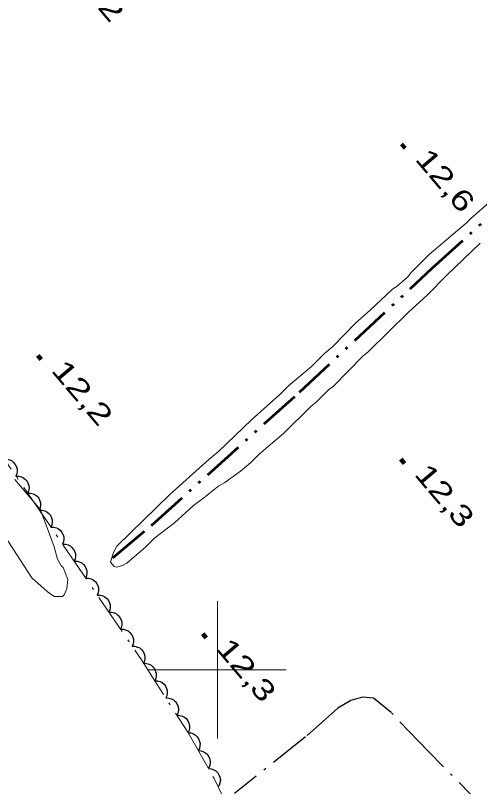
# Model space of a CAD drawing. Extents: x 386081 to 389416, y 5130568 to 5134082.
# Drawn here: x 387170.6 to 387238.2, y 5132183 to 5132295.3 of the extents above; entities that cross this region are included whole.
import ezdxf

# ---------------------------------------------------------------- set-up
doc = ezdxf.new("R2010")
doc.units = 0
doc.header["$LTSCALE"] = 1.2
for name, pattern in [('DASH_DOUBLE_DOT', [9.2, 5, -1.2, 0.3, -1.2, 0.3, -1.2]), ('DOT_DASHED', [7.7, 5, -1.2, 0.3, -1.2]), ('LONG_DASHED', [7.5, 6, -1.5])]:
    doc.linetypes.add(name, pattern=pattern)
for name, color, linetype, lineweight in [('2', 7, 'Continuous', 13), ('3', 7, 'Continuous', 140), ('4', 7, 'DASH_DOUBLE_DOT', 53), ('41', 7, 'DOT_DASHED', 25), ('44', 7, 'Continuous', 25), ('61', 7, 'Continuous', 13)]:
    doc.layers.add(name, color=color, linetype=linetype, lineweight=lineweight)

msp = doc.modelspace()

# ---------------------------------------------------------------- linework, layer by layer
at = {"layer": '2'}
for points in [[(387225.43, 5132255.39), (387226.24, 5132255.94), (387227.66, 5132257.22), (387228.22, 5132257.9), (387230.83, 5132260.48), (387236.23, 5132265.07), (387236.91, 5132265.75), (387240.39, 5132268.81), (387241.7, 5132270.1), (387243.12, 5132271.26), (387245.73, 5132273.59), (387246.91, 5132274.76), (387249.02, 5132276.48), (387251.57, 5132278.99), (387252.31, 5132279.61), (387253.5, 5132280.89), (387256.79, 5132284.15), (387258.41, 5132285.99), (387260.27, 5132287.83), (387263.44, 5132290.59), (387263.94, 5132291.2), (387264.62, 5132291.76), (387267.36, 5132294.46), (387268.6, 5132295.81)], [(387238.25, 5132262.17), (387233.34, 5132257.45), (387230.55, 5132254.56), (387227.81, 5132252.11), (387221.92, 5132246.29), (387221.23, 5132245.74), (387216.89, 5132241.32), (387216.2, 5132240.77), (387214.4, 5132238.99), (387213.66, 5132238.38), (387209.62, 5132234.4), (387206.15, 5132231.46), (387204.85, 5132230.17), (387203.36, 5132228.95), (387201.07, 5132227.29), (387200.2, 5132226.81), (387198.03, 5132225.03), (387196.54, 5132223.93), (387193.75, 5132221.42), (387190.9, 5132219.22), (387189.6, 5132217.93), (387186.81, 5132215.54), (387186.19, 5132215.18), (387185.33, 5132214.93), (387184.96, 5132215.06), (387184.47, 5132215.68), (387184.91, 5132217.09), (387185.35, 5132218.01), (387193.1, 5132225.55), (387198.75, 5132230.63), (387200.23, 5132231.85), (387204.95, 5132236.39), (387209.04, 5132240.06), (387210.35, 5132241.35), (387213.7, 5132244.17), (387215.62, 5132246.07), (387216.8, 5132247.11), (387220.09, 5132250.48), (387222.26, 5132252.38), (387225.43, 5132255.39)]]:
    msp.add_lwpolyline(points, dxfattribs=at)
at = {"layer": '2', "linetype": 'LONG_DASHED'}
msp.add_lwpolyline([(387170.54, 5132227.73), (387174.28, 5132223.3), (387176.23, 5132217.93), (387176.73, 5132216.09), (387177.3, 5132215.09), (387177.54, 5132214.89), (387178.23, 5132213.13), (387178.09, 5132211.77), (387177.72, 5132210.91), (387177.47, 5132210.67), (387176.23, 5132210.67), (387175.24, 5132211.42), (387173.01, 5132213.41), (387165.99, 5132224.2)], dxfattribs=at)
at = {"layer": '3'}
for p, q in [((387226.82, 5132276.58), (387227.33, 5132275.97)), ((387173.86, 5132245.8), (387174.37, 5132245.19)), ((387226.71, 5132230.66), (387227.22, 5132230.05)), ((387197.87, 5132205.25), (387198.38, 5132204.64))]:
    msp.add_line(p, q, dxfattribs=at)
at = {"layer": '4'}
msp.add_lwpolyline([(387184.77, 5132216.33), (387190.41, 5132221.03), (387211.95, 5132240.44), (387231.29, 5132258.51), (387245.82, 5132271.76), (387267.9, 5132292.86), (387276.12, 5132300.83), (387286.19, 5132310.28), (387294.23, 5132318.58), (387297.17, 5132323.71), (387298.46, 5132326.79), (387301.12, 5132333.68)], dxfattribs=at)
at = {"layer": '41'}
msp.add_lwpolyline([(387247.67, 5132171.52), (387241.75, 5132177.08), (387239.4, 5132179.29), (387230.71, 5132188.07), (387225.32, 5132193.76), (387222.75, 5132195.86), (387221.15, 5132195.99), (387219.42, 5132195.51), (387217.56, 5132194.41), (387212.85, 5132190.25), (387202.52, 5132181.99)], dxfattribs=at)
at = {"layer": '44', "linetype": 'DOT_DASHED', "lineweight": 13}
msp.add_lwpolyline([(387149.07, 5132304.77), (387138.21, 5132294.1), (387134.1, 5132290.49), (387132.14, 5132287.75), (387129.22, 5132283.05), (387128.89, 5132281.7), (387128.91, 5132280.44), (387129.31, 5132279.16), (387130.08, 5132277.88), (387131.87, 5132275.86), (387135.03, 5132272.86), (387147.83, 5132260.25), (387150.69, 5132256.87), (387172.38, 5132225.79), (387188.95, 5132201.44), (387195.69, 5132190.92), (387199.52, 5132184.15), (387201.95, 5132179.2)], dxfattribs=at)
at = {"layer": '44'}
for points in [[(387168.97, 5132230.67), (387169.39, 5132230.68), (387169.78, 5132230.57), (387170.08, 5132230.43), (387170.35, 5132230.2), (387170.59, 5132229.92), (387170.75, 5132229.57), (387170.86, 5132229.27), (387170.87, 5132228.91), (387170.82, 5132228.55), (387170.69, 5132228.21)], [(387170.69, 5132228.21), (387171.11, 5132228.22), (387171.5, 5132228.1), (387171.8, 5132227.97), (387172.07, 5132227.74), (387172.31, 5132227.46), (387172.47, 5132227.11), (387172.58, 5132226.81), (387172.59, 5132226.45), (387172.54, 5132226.09), (387172.41, 5132225.75)], [(387172.41, 5132225.75), (387172.82, 5132225.75), (387173.21, 5132225.63), (387173.51, 5132225.5), (387173.78, 5132225.27), (387174.01, 5132224.98), (387174.17, 5132224.63), (387174.28, 5132224.32), (387174.28, 5132223.97), (387174.23, 5132223.61), (387174.09, 5132223.27)], [(387174.09, 5132223.27), (387174.51, 5132223.27), (387174.9, 5132223.15), (387175.2, 5132223.02), (387175.47, 5132222.79), (387175.7, 5132222.5), (387175.86, 5132222.15), (387175.97, 5132221.84), (387175.97, 5132221.49), (387175.91, 5132221.13), (387175.78, 5132220.79)], [(387175.78, 5132220.79), (387176.2, 5132220.79), (387176.59, 5132220.67), (387176.89, 5132220.54), (387177.16, 5132220.31), (387177.39, 5132220.02), (387177.55, 5132219.67), (387177.65, 5132219.36), (387177.66, 5132219.01), (387177.6, 5132218.65), (387177.47, 5132218.31)], [(387177.47, 5132218.31), (387177.89, 5132218.31), (387178.28, 5132218.19), (387178.58, 5132218.06), (387178.84, 5132217.83), (387179.08, 5132217.54), (387179.24, 5132217.19), (387179.34, 5132216.88), (387179.35, 5132216.53), (387179.29, 5132216.16), (387179.16, 5132215.83)], [(387179.16, 5132215.83), (387179.58, 5132215.83), (387179.96, 5132215.71), (387180.27, 5132215.58), (387180.53, 5132215.35), (387180.76, 5132215.06), (387180.92, 5132214.71), (387181.03, 5132214.4), (387181.03, 5132214.05), (387180.98, 5132213.68), (387180.85, 5132213.35)], [(387180.85, 5132213.35), (387181.26, 5132213.35), (387181.65, 5132213.23), (387181.95, 5132213.1), (387182.22, 5132212.87), (387182.45, 5132212.58), (387182.61, 5132212.23), (387182.72, 5132211.92), (387182.72, 5132211.57), (387182.67, 5132211.2), (387182.53, 5132210.87)], [(387182.53, 5132210.87), (387182.95, 5132210.87), (387183.34, 5132210.75), (387183.64, 5132210.62), (387183.91, 5132210.39), (387184.14, 5132210.1), (387184.3, 5132209.75), (387184.4, 5132209.44), (387184.41, 5132209.09), (387184.35, 5132208.72), (387184.22, 5132208.39)], [(387184.22, 5132208.39), (387184.64, 5132208.39), (387185.03, 5132208.27), (387185.33, 5132208.14), (387185.59, 5132207.91), (387185.83, 5132207.62), (387185.99, 5132207.27), (387186.09, 5132206.96), (387186.1, 5132206.61), (387186.04, 5132206.24), (387185.91, 5132205.91)], [(387185.91, 5132205.91), (387186.33, 5132205.91), (387186.72, 5132205.79), (387187.02, 5132205.66), (387187.28, 5132205.43), (387187.52, 5132205.14), (387187.68, 5132204.79), (387187.78, 5132204.48), (387187.78, 5132204.13), (387187.73, 5132203.76), (387187.6, 5132203.43)], [(387187.6, 5132203.43), (387188.01, 5132203.43), (387188.4, 5132203.31), (387188.7, 5132203.18), (387188.97, 5132202.95), (387189.2, 5132202.66), (387189.36, 5132202.31), (387189.47, 5132202), (387189.47, 5132201.65), (387189.42, 5132201.28), (387189.28, 5132200.95)], [(387189.27, 5132200.94), (387189.69, 5132200.93), (387190.07, 5132200.8), (387190.37, 5132200.66), (387190.63, 5132200.42), (387190.86, 5132200.13), (387191.01, 5132199.77), (387191.1, 5132199.46), (387191.1, 5132199.11), (387191.03, 5132198.74), (387190.89, 5132198.41)], [(387190.89, 5132198.41), (387191.31, 5132198.4), (387191.69, 5132198.28), (387191.99, 5132198.13), (387192.25, 5132197.89), (387192.47, 5132197.6), (387192.62, 5132197.25), (387192.72, 5132196.94), (387192.71, 5132196.58), (387192.65, 5132196.22), (387192.51, 5132195.89)], [(387192.51, 5132195.89), (387192.92, 5132195.88), (387193.31, 5132195.75), (387193.61, 5132195.6), (387193.87, 5132195.37), (387194.09, 5132195.07), (387194.24, 5132194.72), (387194.34, 5132194.41), (387194.33, 5132194.06), (387194.27, 5132193.69), (387194.13, 5132193.36)], [(387194.13, 5132193.36), (387194.54, 5132193.35), (387194.93, 5132193.22), (387195.23, 5132193.08), (387195.49, 5132192.84), (387195.71, 5132192.55), (387195.86, 5132192.2), (387195.96, 5132191.88), (387195.95, 5132191.53), (387195.89, 5132191.17), (387195.74, 5132190.84)], [(387195.74, 5132190.83), (387196.16, 5132190.8), (387196.53, 5132190.65), (387196.82, 5132190.49), (387197.07, 5132190.24), (387197.28, 5132189.93), (387197.41, 5132189.57), (387197.49, 5132189.26), (387197.46, 5132188.91), (387197.38, 5132188.54), (387197.22, 5132188.22)], [(387197.22, 5132188.22), (387197.63, 5132188.19), (387198.01, 5132188.04), (387198.3, 5132187.88), (387198.55, 5132187.63), (387198.75, 5132187.32), (387198.89, 5132186.96), (387198.96, 5132186.65), (387198.94, 5132186.29), (387198.85, 5132185.93), (387198.69, 5132185.61)], [(387198.69, 5132185.61), (387199.11, 5132185.58), (387199.49, 5132185.43), (387199.78, 5132185.27), (387200.02, 5132185.02), (387200.23, 5132184.71), (387200.36, 5132184.35), (387200.44, 5132184.03), (387200.42, 5132183.68), (387200.33, 5132183.32), (387200.17, 5132183)]]:
    msp.add_lwpolyline(points, dxfattribs=at)
at = {"layer": '61'}
for p, q in [((387200, 5132190), (387200, 5132210)), ((387190, 5132200), (387210, 5132200))]:
    msp.add_line(p, q, dxfattribs=at)

# ---------------------------------------------------------------- texts
at = {"layer": '3'}
for s, width, p in [('12,2   ', 1.4, (387177.39, 5132302.43)), ('12,6   ', 1.35, (387228.65, 5132274.36)), ('12,2   ', 1.4, (387175.69, 5132243.58)), ('12,3   ', 1.35, (387228.54, 5132228.44)), ('12,3   ', 1.35, (387199.7, 5132203.03))]:
    msp.add_text(s, height=3, rotation=310.294, dxfattribs=dict(at, width=width)).set_placement(p)

doc.saveas('drawing.dxf')
